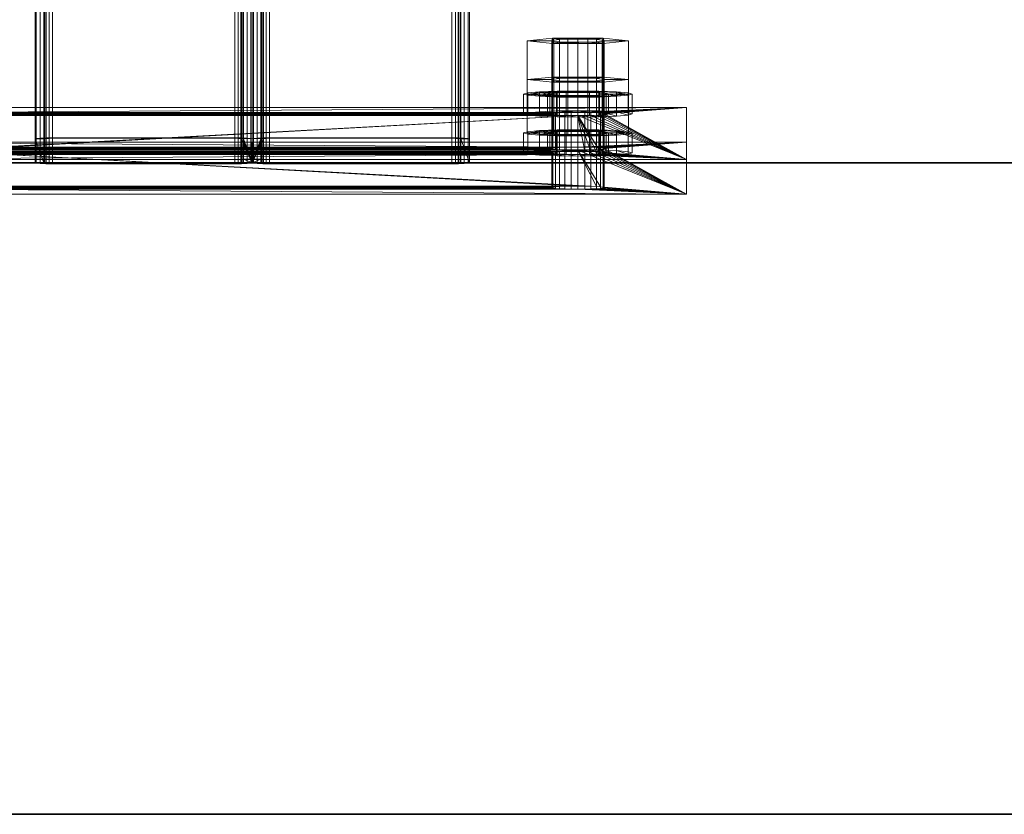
# Model space of a CAD drawing. Extents: x -0.3 to 41.3, y 0 to 17.8.
# Tile 347 of 625: x 29.077 to 29.304, y 0 to 0.183. Entities that reach past the tile are written whole.
import ezdxf

# ---------------------------------------------------------------- set-up
doc = ezdxf.new("R2010")
doc.units = 0
doc.header["$MEASUREMENT"] = 0
for name, color, linetype, lineweight in [('ANILHAS', 135, 'Continuous', 0), ('PLACAS_DE_BASE', 144, 'Continuous', 0), ('PORCAS', 157, 'Continuous', 0), ('VIGA_METALICA', 106, 'Continuous', 0)]:
    doc.layers.add(name, color=color, linetype=linetype, lineweight=lineweight)
doc.layers.add('V220', color=7, linetype='Continuous')

msp = doc.modelspace()

# ---------------------------------------------------------------- linework, layer by layer
at = {"layer": 'V220', "color": 252, "true_color": 0x838383}
for points, invisible_edges in [([(25.28823, 0.15, 199.8), (25.28823, 0, 199.8), (32.985, 0, 199.8)], 12), ([(25.28823, 0.15, 199.1), (25.28823, 0, 199.1), (32.985, 0, 199.1)], 12), ([(25.28823, 0.15, 199.8), (32.985, 0, 199.8), (32.985, 0.15, 199.8)], 9), ([(25.28823, 0.15, 199.1), (32.985, 0, 199.1), (32.985, 0.15, 199.1)], 9)]:
    msp.add_3dface(points, dxfattribs=dict(at, invisible_edges=invisible_edges))
for points in [[(32.985, 0.15, 199.8), (25.28823, 0.15, 199.8), (25.28823, 0.15, 199.1), (32.985, 0.15, 199.1)], [(25.28823, 0, 199.8), (32.985, 0, 199.8), (32.985, 0, 199.1), (25.28823, 0, 199.1)]]:
    msp.add_3dface(points, dxfattribs=at)

# ---------------------------------------------------------------- meshes
at = {"layer": 'ANILHAS'}
mesh = msp.add_polyface(dxfattribs=at)
corners = [(29.19295, 0.16127, 199.32281), (29.19295, 0.16587, 199.32308), (29.1939, 0.16099, 199.32758), (29.1939, 0.16156, 199.31804), (29.1939, 0.16558, 199.32785), (29.1939, 0.16615, 199.31831), (29.19661, 0.16075, 199.33163), (29.19661, 0.1618, 199.31398), (29.19661, 0.16534, 199.33191), (29.19661, 0.16639, 199.31426), (29.19845, 0.16127, 199.32281), (29.19845, 0.16587, 199.32308), (29.19898, 0.16111, 199.32548), (29.19898, 0.16143, 199.32013), (29.19898, 0.16571, 199.32576), (29.19898, 0.16603, 199.32041), (29.2005, 0.16098, 199.32775), (29.2005, 0.16157, 199.31787), (29.2005, 0.16557, 199.32802), (29.2005, 0.16616, 199.31814), (29.20067, 0.16058, 199.33434), (29.20067, 0.16196, 199.31128), (29.20067, 0.16518, 199.33461), (29.20067, 0.16656, 199.31155), (29.20277, 0.16089, 199.32927), (29.20277, 0.16166, 199.31635), (29.20277, 0.16548, 199.32954), (29.20277, 0.16625, 199.31662), (29.20545, 0.16053, 199.33529), (29.20545, 0.16086, 199.3298), (29.20545, 0.16169, 199.31582), (29.20545, 0.16202, 199.31033), (29.20545, 0.16512, 199.33556), (29.20545, 0.16545, 199.33007), (29.20545, 0.16628, 199.3161), (29.20545, 0.16661, 199.3106), (29.20813, 0.16089, 199.32927), (29.20813, 0.16166, 199.31635), (29.20813, 0.16548, 199.32954), (29.20813, 0.16625, 199.31662), (29.21023, 0.16058, 199.33434), (29.21023, 0.16196, 199.31128), (29.21023, 0.16518, 199.33461), (29.21023, 0.16656, 199.31155), (29.2104, 0.16098, 199.32775), (29.2104, 0.16157, 199.31787), (29.2104, 0.16557, 199.32802), (29.2104, 0.16616, 199.31814), (29.21192, 0.16111, 199.32548), (29.21192, 0.16143, 199.32013), (29.21192, 0.16571, 199.32576), (29.21192, 0.16603, 199.32041), (29.21245, 0.16127, 199.32281), (29.21245, 0.16587, 199.32308), (29.21429, 0.16075, 199.33163), (29.21429, 0.1618, 199.31398), (29.21429, 0.16534, 199.33191), (29.21429, 0.16639, 199.31426), (29.217, 0.16099, 199.32758), (29.217, 0.16156, 199.31804), (29.217, 0.16558, 199.32785), (29.217, 0.16615, 199.31831), (29.21795, 0.16127, 199.32281), (29.21795, 0.16587, 199.32308)]
mesh.append_faces([[corners[k] for k in face] for face in [(0, 2, 4, 1), (2, 6, 8, 4), (6, 20, 22, 8), (20, 28, 32, 22), (28, 40, 42, 32), (40, 54, 56, 42), (54, 58, 60, 56), (58, 62, 63, 60), (62, 59, 61, 63), (59, 55, 57, 61), (55, 41, 43, 57), (41, 31, 35, 43), (31, 21, 23, 35), (21, 7, 9, 23), (7, 3, 5, 9), (3, 0, 1, 5), (10, 13, 15, 11), (13, 17, 19, 15), (17, 25, 27, 19), (25, 30, 34, 27), (30, 37, 39, 34), (37, 45, 47, 39), (45, 49, 51, 47), (49, 52, 53, 51), (52, 48, 50, 53), (48, 44, 46, 50), (44, 36, 38, 46), (36, 29, 33, 38), (29, 24, 26, 33), (24, 16, 18, 26), (16, 12, 14, 18), (12, 10, 11, 14)]])
mesh.append_faces([[corners[k] for k in face] for face in [(58, 59, 62), (3, 2, 0), (61, 60, 63), (4, 5, 1)]], dxfattribs={"vtx0": -1})
mesh.append_faces([[corners[k] for k in face] for face in [(40, 52, 54), (52, 40, 48), (48, 40, 44), (44, 40, 36), (36, 28, 29), (29, 28, 24), (24, 20, 16), (16, 6, 12), (12, 6, 10), (59, 58, 55), (55, 54, 41), (41, 37, 31), (31, 30, 21), (21, 17, 7), (7, 2, 3), (60, 57, 56), (53, 43, 51), (51, 43, 47), (47, 43, 39), (39, 35, 34), (34, 23, 27), (27, 23, 19), (19, 9, 15), (15, 9, 11), (8, 9, 4), (42, 38, 32), (32, 26, 22), (22, 18, 8)]], dxfattribs={"vtx0": -1, "vtx1": -1})
mesh.append_faces([[corners[k] for k in face] for face in [(41, 54, 52), (7, 10, 6), (56, 43, 53), (11, 9, 8)]], dxfattribs={"vtx0": -1, "vtx1": -1, "vtx2": -1})
mesh.append_faces([[corners[k] for k in face] for face in [(36, 40, 28), (24, 28, 20), (16, 20, 6), (55, 58, 54), (41, 52, 49), (41, 49, 45), (41, 45, 37), (31, 37, 30), (21, 30, 25), (21, 25, 17), (7, 17, 13), (7, 13, 10), (7, 6, 2), (60, 61, 57), (56, 57, 43), (39, 43, 35), (34, 35, 23), (19, 23, 9), (4, 9, 5), (53, 42, 56), (42, 53, 50), (42, 50, 46), (42, 46, 38), (32, 38, 33), (32, 33, 26), (22, 26, 18), (8, 18, 14), (8, 14, 11)]], dxfattribs={"vtx0": -1, "vtx2": -1})
mesh = msp.add_polyface(dxfattribs=at)
corners = [(29.19295, 0.15231, 199.47254), (29.19295, 0.1569, 199.47281), (29.1939, 0.15202, 199.47731), (29.1939, 0.15259, 199.46777), (29.1939, 0.15661, 199.47759), (29.1939, 0.15719, 199.46804), (29.19661, 0.15178, 199.48136), (29.19661, 0.15284, 199.46372), (29.19661, 0.15637, 199.48164), (29.19661, 0.15743, 199.46399), (29.19845, 0.15231, 199.47254), (29.19845, 0.1569, 199.47281), (29.19898, 0.15215, 199.47521), (29.19898, 0.15247, 199.46986), (29.19898, 0.15674, 199.47549), (29.19898, 0.15706, 199.47014), (29.2005, 0.15201, 199.47748), (29.2005, 0.1526, 199.4676), (29.2005, 0.1566, 199.47776), (29.2005, 0.1572, 199.46787), (29.20067, 0.15162, 199.48407), (29.20067, 0.153, 199.46101), (29.20067, 0.15621, 199.48434), (29.20067, 0.15759, 199.46129), (29.20277, 0.15192, 199.479), (29.20277, 0.15269, 199.46608), (29.20277, 0.15651, 199.47927), (29.20277, 0.15729, 199.46636), (29.20545, 0.15156, 199.48502), (29.20545, 0.15189, 199.47953), (29.20545, 0.15273, 199.46555), (29.20545, 0.15306, 199.46006), (29.20545, 0.15615, 199.48529), (29.20545, 0.15648, 199.4798), (29.20545, 0.15732, 199.46583), (29.20545, 0.15765, 199.46034), (29.20813, 0.15192, 199.479), (29.20813, 0.15269, 199.46608), (29.20813, 0.15651, 199.47927), (29.20813, 0.15729, 199.46636), (29.21023, 0.15162, 199.48407), (29.21023, 0.153, 199.46101), (29.21023, 0.15621, 199.48434), (29.21023, 0.15759, 199.46129), (29.2104, 0.15201, 199.47748), (29.2104, 0.1526, 199.4676), (29.2104, 0.1566, 199.47776), (29.2104, 0.1572, 199.46787), (29.21192, 0.15215, 199.47521), (29.21192, 0.15247, 199.46986), (29.21192, 0.15674, 199.47549), (29.21192, 0.15706, 199.47014), (29.21245, 0.15231, 199.47254), (29.21245, 0.1569, 199.47281), (29.21429, 0.15178, 199.48136), (29.21429, 0.15284, 199.46372), (29.21429, 0.15637, 199.48164), (29.21429, 0.15743, 199.46399), (29.217, 0.15202, 199.47731), (29.217, 0.15259, 199.46777), (29.217, 0.15661, 199.47759), (29.217, 0.15719, 199.46804), (29.21795, 0.15231, 199.47254), (29.21795, 0.1569, 199.47281)]
mesh.append_faces([[corners[k] for k in face] for face in [(0, 2, 4, 1), (2, 6, 8, 4), (6, 20, 22, 8), (20, 28, 32, 22), (28, 40, 42, 32), (40, 54, 56, 42), (54, 58, 60, 56), (58, 62, 63, 60), (62, 59, 61, 63), (59, 55, 57, 61), (55, 41, 43, 57), (41, 31, 35, 43), (31, 21, 23, 35), (21, 7, 9, 23), (7, 3, 5, 9), (3, 0, 1, 5), (10, 13, 15, 11), (13, 17, 19, 15), (17, 25, 27, 19), (25, 30, 34, 27), (30, 37, 39, 34), (37, 45, 47, 39), (45, 49, 51, 47), (49, 52, 53, 51), (52, 48, 50, 53), (48, 44, 46, 50), (44, 36, 38, 46), (36, 29, 33, 38), (29, 24, 26, 33), (24, 16, 18, 26), (16, 12, 14, 18), (12, 10, 11, 14)]])
mesh.append_faces([[corners[k] for k in face] for face in [(58, 59, 62), (3, 2, 0), (61, 60, 63), (4, 5, 1)]], dxfattribs={"vtx0": -1})
mesh.append_faces([[corners[k] for k in face] for face in [(40, 52, 54), (52, 40, 48), (48, 40, 44), (44, 40, 36), (36, 28, 29), (29, 28, 24), (24, 20, 16), (16, 6, 12), (12, 6, 10), (59, 58, 55), (55, 54, 41), (41, 37, 31), (31, 30, 21), (21, 17, 7), (7, 2, 3), (60, 57, 56), (53, 43, 51), (51, 43, 47), (47, 43, 39), (39, 35, 34), (34, 23, 27), (27, 23, 19), (19, 9, 15), (15, 9, 11), (8, 9, 4), (42, 38, 32), (32, 26, 22), (22, 18, 8)]], dxfattribs={"vtx0": -1, "vtx1": -1})
mesh.append_faces([[corners[k] for k in face] for face in [(41, 54, 52), (7, 10, 6), (56, 43, 53), (11, 9, 8)]], dxfattribs={"vtx0": -1, "vtx1": -1, "vtx2": -1})
mesh.append_faces([[corners[k] for k in face] for face in [(36, 40, 28), (24, 28, 20), (16, 20, 6), (55, 58, 54), (41, 52, 49), (41, 49, 45), (41, 45, 37), (31, 37, 30), (21, 30, 25), (21, 25, 17), (7, 17, 13), (7, 13, 10), (7, 6, 2), (60, 61, 57), (56, 57, 43), (39, 43, 35), (34, 35, 23), (19, 23, 9), (4, 9, 5), (53, 42, 56), (42, 53, 50), (42, 50, 46), (42, 46, 38), (32, 38, 33), (32, 33, 26), (22, 26, 18), (8, 18, 14), (8, 14, 11)]], dxfattribs={"vtx0": -1, "vtx2": -1})
at = {"layer": 'PLACAS_DE_BASE'}
mesh = msp.add_polyface(dxfattribs=at)
corners = [(29.05545, 0.15365, 199.31635), (29.03045, 0.15478, 199.29738), (29.20545, 0.15365, 199.31635), (29.05545, 0.14468, 199.46608), (29.05545, 0.15293, 199.32832), (29.20545, 0.14468, 199.46608), (29.03045, 0.14283, 199.49702), (29.05545, 0.14396, 199.47806), (29.23045, 0.14283, 199.49702), (29.2039, 0.14467, 199.46628), (29.057, 0.14467, 199.46628), (29.20245, 0.14463, 199.46688), (29.05845, 0.14463, 199.46688), (29.057, 0.14398, 199.47785), (29.20545, 0.14396, 199.47806), (29.2039, 0.15364, 199.31655), (29.057, 0.15364, 199.31655), (29.20245, 0.1536, 199.31715), (29.05845, 0.1536, 199.31715), (29.057, 0.15294, 199.32812), (29.20545, 0.15293, 199.32832), (29.03045, 0.16277, 199.29786), (29.05545, 0.16163, 199.31682), (29.23045, 0.16277, 199.29786), (29.05545, 0.16092, 199.3288), (29.05121, 0.15256, 199.46831), (29.20545, 0.16092, 199.3288), (29.05245, 0.15262, 199.46736), (29.0539, 0.15265, 199.46676), (29.05545, 0.15267, 199.46656), (29.05545, 0.15195, 199.47853), (29.03045, 0.15081, 199.4975), (29.20545, 0.15195, 199.47853), (29.20245, 0.152, 199.47773), (29.05845, 0.152, 199.47773), (29.057, 0.15196, 199.47833), (29.2039, 0.15196, 199.47833), (29.20245, 0.16096, 199.328), (29.05845, 0.16096, 199.328), (29.057, 0.16093, 199.3286), (29.2039, 0.16093, 199.3286), (29.05845, 0.16159, 199.31763), (29.057, 0.16162, 199.31703), (29.05969, 0.15354, 199.3181), (29.05969, 0.16153, 199.31858), (29.06065, 0.15347, 199.31934), (29.06065, 0.16145, 199.31982), (29.06125, 0.15338, 199.32078), (29.06125, 0.16137, 199.32126), (29.06145, 0.15329, 199.32233), (29.06145, 0.16127, 199.32281), (29.06125, 0.1532, 199.32388), (29.06125, 0.16118, 199.32436), (29.06065, 0.15311, 199.32533), (29.06065, 0.1611, 199.32581), (29.05969, 0.15304, 199.32657), (29.05969, 0.16102, 199.32705), (29.05845, 0.15298, 199.32752), (29.05845, 0.15262, 199.46736), (29.057, 0.15265, 199.46676), (29.05969, 0.14458, 199.46783), (29.05969, 0.15256, 199.46831), (29.06065, 0.1445, 199.46907), (29.06065, 0.15249, 199.46955), (29.06125, 0.14442, 199.47052), (29.06125, 0.1524, 199.47099), (29.06145, 0.14432, 199.47207), (29.06145, 0.15231, 199.47254), (29.06125, 0.14423, 199.47362), (29.06125, 0.15222, 199.47409), (29.06065, 0.14414, 199.47506), (29.06065, 0.15213, 199.47554), (29.05969, 0.14407, 199.4763), (29.05969, 0.15205, 199.47678), (29.05845, 0.14401, 199.47725)]
mesh.append_faces([[corners[k] for k in face] for face in [(16, 18, 41, 42), (18, 43, 44, 41), (43, 45, 46, 44), (45, 47, 48, 46), (47, 49, 50, 48), (49, 51, 52, 50), (51, 53, 54, 52), (53, 55, 56, 54), (55, 57, 38, 56), (57, 19, 39, 38), (10, 12, 58, 59), (12, 60, 61, 58), (60, 62, 63, 61), (62, 64, 65, 63), (64, 66, 67, 65), (66, 68, 69, 67), (68, 70, 71, 69), (70, 72, 73, 71), (72, 74, 34, 73), (74, 13, 35, 34)]])
mesh.append_faces([[corners[k] for k in face] for face in [(6, 7, 8), (3, 9, 10), (10, 11, 12), (13, 14, 7), (0, 15, 16), (16, 17, 18), (19, 20, 4), (21, 22, 23)]], dxfattribs={"vtx0": -1, "vtx1": -1})
mesh.append_faces([[corners[k] for k in face] for face in [(0, 1, 2), (3, 4, 5), (24, 25, 26), (30, 31, 32)]], dxfattribs={"vtx0": -1, "vtx1": -1, "vtx2": -1})
mesh.append_faces([[corners[k] for k in face] for face in [(26, 25, 27), (26, 27, 28), (26, 28, 29), (33, 34, 35), (36, 35, 30), (37, 38, 39), (40, 39, 24)]], dxfattribs={"vtx0": -1, "vtx2": -1})
mesh = msp.add_polyface(dxfattribs=at)
corners = [(29.05845, 0.14463, 199.46688), (29.20121, 0.14458, 199.46783), (29.05969, 0.14458, 199.46783), (29.20025, 0.1445, 199.46907), (29.06065, 0.1445, 199.46907), (29.19965, 0.14442, 199.47052), (29.06125, 0.14442, 199.47052), (29.19945, 0.14432, 199.47207), (29.06145, 0.14432, 199.47207), (29.19965, 0.14423, 199.47362), (29.06125, 0.14423, 199.47362), (29.20025, 0.14414, 199.47506), (29.06065, 0.14414, 199.47506), (29.20121, 0.14407, 199.4763), (29.05969, 0.14407, 199.4763), (29.20245, 0.14401, 199.47725), (29.05845, 0.14401, 199.47725), (29.2039, 0.14398, 199.47785), (29.057, 0.14398, 199.47785), (29.05845, 0.1536, 199.31715), (29.20121, 0.15354, 199.3181), (29.05969, 0.15354, 199.3181), (29.20025, 0.15347, 199.31934), (29.06065, 0.15347, 199.31934), (29.19965, 0.15338, 199.32078), (29.06125, 0.15338, 199.32078), (29.19945, 0.15329, 199.32233), (29.06145, 0.15329, 199.32233), (29.19965, 0.1532, 199.32388), (29.06125, 0.1532, 199.32388), (29.20025, 0.15311, 199.32533), (29.06065, 0.15311, 199.32533), (29.20121, 0.15304, 199.32657), (29.05969, 0.15304, 199.32657), (29.20245, 0.15298, 199.32752), (29.05845, 0.15298, 199.32752), (29.2039, 0.15294, 199.32812), (29.057, 0.15294, 199.32812), (29.057, 0.15265, 199.46676), (29.20545, 0.15267, 199.46656), (29.05545, 0.15267, 199.46656), (29.2039, 0.15265, 199.46676), (29.05845, 0.15262, 199.46736), (29.20245, 0.15262, 199.46736), (29.05969, 0.15256, 199.46831), (29.20121, 0.15256, 199.46831), (29.06065, 0.15249, 199.46955), (29.20025, 0.15249, 199.46955), (29.06125, 0.1524, 199.47099), (29.19965, 0.1524, 199.47099), (29.06145, 0.15231, 199.47254), (29.19945, 0.15231, 199.47254), (29.06125, 0.15222, 199.47409), (29.19965, 0.15222, 199.47409), (29.06065, 0.15213, 199.47554), (29.20025, 0.15213, 199.47554), (29.05969, 0.15205, 199.47678), (29.20121, 0.15205, 199.47678), (29.05845, 0.152, 199.47773), (29.057, 0.16162, 199.31703), (29.20545, 0.16163, 199.31682), (29.05545, 0.16163, 199.31682), (29.2039, 0.16162, 199.31703), (29.05845, 0.16159, 199.31763), (29.20245, 0.16159, 199.31763), (29.05969, 0.16153, 199.31858), (29.20121, 0.16153, 199.31858), (29.06065, 0.16145, 199.31982), (29.20025, 0.16145, 199.31982), (29.06125, 0.16137, 199.32126), (29.19965, 0.16137, 199.32126), (29.06145, 0.16127, 199.32281), (29.19945, 0.16127, 199.32281), (29.06125, 0.16118, 199.32436), (29.19965, 0.16118, 199.32436), (29.06065, 0.1611, 199.32581), (29.20025, 0.1611, 199.32581), (29.05969, 0.16102, 199.32705), (29.20121, 0.16102, 199.32705), (29.05845, 0.16096, 199.328), (29.23045, 0.15478, 199.29738), (29.03045, 0.15478, 199.29738), (29.03045, 0.16277, 199.29786), (29.23045, 0.16277, 199.29786)]
mesh.append_faces([[corners[k] for k in face] for face in [(80, 81, 82, 83)]])
mesh.append_faces([[corners[k] for k in face] for face in [(0, 1, 2), (2, 3, 4), (4, 5, 6), (6, 7, 8), (8, 9, 10), (10, 11, 12), (12, 13, 14), (14, 15, 16), (16, 17, 18), (19, 20, 21), (21, 22, 23), (23, 24, 25), (25, 26, 27), (27, 28, 29), (29, 30, 31), (31, 32, 33), (33, 34, 35), (35, 36, 37), (38, 39, 40), (59, 60, 61)]], dxfattribs={"vtx0": -1, "vtx1": -1})
mesh.append_faces([[corners[k] for k in face] for face in [(41, 38, 42), (43, 42, 44), (45, 44, 46), (47, 46, 48), (49, 48, 50), (51, 50, 52), (53, 52, 54), (55, 54, 56), (57, 56, 58), (62, 59, 63), (64, 63, 65), (66, 65, 67), (68, 67, 69), (70, 69, 71), (72, 71, 73), (74, 73, 75), (76, 75, 77), (78, 77, 79)]], dxfattribs={"vtx0": -1, "vtx2": -1})
mesh = msp.add_polyface(dxfattribs=at)
corners = [(29.23045, 0.15478, 199.29738), (29.20545, 0.15365, 199.31635), (29.03045, 0.15478, 199.29738), (29.20545, 0.15293, 199.32832), (29.20969, 0.14458, 199.46783), (29.05545, 0.15293, 199.32832), (29.20845, 0.14463, 199.46688), (29.207, 0.14467, 199.46628), (29.20545, 0.14468, 199.46608), (29.20545, 0.14396, 199.47806), (29.23045, 0.14283, 199.49702), (29.05545, 0.14396, 199.47806), (29.2039, 0.14467, 199.46628), (29.05545, 0.14468, 199.46608), (29.057, 0.14398, 199.47785), (29.2039, 0.14398, 199.47785), (29.2039, 0.15364, 199.31655), (29.05545, 0.15365, 199.31635), (29.057, 0.15294, 199.32812), (29.2039, 0.15294, 199.32812), (29.20545, 0.16163, 199.31682), (29.23045, 0.16277, 199.29786), (29.05545, 0.16163, 199.31682), (29.20545, 0.15267, 199.46656), (29.20545, 0.16092, 199.3288), (29.05545, 0.15267, 199.46656), (29.23045, 0.15081, 199.4975), (29.20545, 0.15195, 199.47853), (29.03045, 0.15081, 199.4975), (29.057, 0.15265, 199.46676), (29.2039, 0.15265, 199.46676), (29.05845, 0.15262, 199.46736), (29.20245, 0.15262, 199.46736), (29.2039, 0.15196, 199.47833), (29.05545, 0.15195, 199.47853), (29.057, 0.16162, 199.31703), (29.2039, 0.16162, 199.31703), (29.05845, 0.16159, 199.31763), (29.20245, 0.16159, 199.31763), (29.2039, 0.16093, 199.3286), (29.05545, 0.16092, 199.3288), (29.19945, 0.15329, 199.32233), (29.19965, 0.15338, 199.32078), (29.19965, 0.16137, 199.32126), (29.19945, 0.16127, 199.32281), (29.20025, 0.15347, 199.31934), (29.20025, 0.16145, 199.31982), (29.20121, 0.15354, 199.3181), (29.20121, 0.16153, 199.31858), (29.20245, 0.1536, 199.31715), (29.20245, 0.15298, 199.32752), (29.20245, 0.16096, 199.328), (29.20121, 0.15304, 199.32657), (29.20121, 0.16102, 199.32705), (29.20025, 0.15311, 199.32533), (29.20025, 0.1611, 199.32581), (29.19965, 0.1532, 199.32388), (29.19965, 0.16118, 199.32436), (29.19945, 0.14432, 199.47207), (29.19965, 0.14442, 199.47052), (29.19965, 0.1524, 199.47099), (29.19945, 0.15231, 199.47254), (29.20025, 0.1445, 199.46907), (29.20025, 0.15249, 199.46955), (29.20121, 0.14458, 199.46783), (29.20121, 0.15256, 199.46831), (29.20245, 0.14463, 199.46688), (29.20245, 0.14401, 199.47725), (29.20245, 0.152, 199.47773), (29.20121, 0.14407, 199.4763), (29.20121, 0.15205, 199.47678), (29.20025, 0.14414, 199.47506), (29.20025, 0.15213, 199.47554), (29.19965, 0.14423, 199.47362), (29.19965, 0.15222, 199.47409)]
mesh.append_faces([[corners[k] for k in face] for face in [(41, 42, 43, 44), (42, 45, 46, 43), (45, 47, 48, 46), (47, 49, 38, 48), (49, 16, 36, 38), (19, 50, 51, 39), (50, 52, 53, 51), (52, 54, 55, 53), (54, 56, 57, 55), (56, 41, 44, 57), (58, 59, 60, 61), (59, 62, 63, 60), (62, 64, 65, 63), (64, 66, 32, 65), (66, 12, 30, 32), (15, 67, 68, 33), (67, 69, 70, 68), (69, 71, 72, 70), (71, 73, 74, 72), (73, 58, 61, 74)]])
mesh.append_faces([[corners[k] for k in face] for face in [(0, 1, 2), (12, 13, 8), (16, 17, 1), (26, 27, 28), (23, 29, 30), (30, 31, 32), (33, 34, 27), (20, 35, 36), (36, 37, 38), (39, 40, 24)]], dxfattribs={"vtx0": -1, "vtx1": -1})
mesh.append_faces([[corners[k] for k in face] for face in [(3, 4, 5), (9, 10, 11), (20, 21, 22), (23, 24, 25)]], dxfattribs={"vtx0": -1, "vtx1": -1, "vtx2": -1})
mesh.append_faces([[corners[k] for k in face] for face in [(5, 4, 6), (5, 6, 7), (5, 7, 8), (14, 15, 9), (18, 19, 3)]], dxfattribs={"vtx0": -1, "vtx2": -1})
mesh = msp.add_polyface(dxfattribs=at)
corners = [(29.057, 0.14467, 199.46628), (29.2039, 0.14467, 199.46628), (29.20245, 0.14463, 199.46688), (29.05845, 0.14463, 199.46688), (29.20121, 0.14458, 199.46783), (29.05969, 0.14458, 199.46783), (29.20025, 0.1445, 199.46907), (29.06065, 0.1445, 199.46907), (29.19965, 0.14442, 199.47052), (29.06125, 0.14442, 199.47052), (29.19945, 0.14432, 199.47207), (29.06145, 0.14432, 199.47207), (29.19965, 0.14423, 199.47362), (29.06125, 0.14423, 199.47362), (29.20025, 0.14414, 199.47506), (29.06065, 0.14414, 199.47506), (29.20121, 0.14407, 199.4763), (29.05969, 0.14407, 199.4763), (29.20245, 0.14401, 199.47725), (29.05845, 0.14401, 199.47725), (29.2039, 0.14398, 199.47785), (29.057, 0.15364, 199.31655), (29.2039, 0.15364, 199.31655), (29.20245, 0.1536, 199.31715), (29.05845, 0.1536, 199.31715), (29.20121, 0.15354, 199.3181), (29.05969, 0.15354, 199.3181), (29.20025, 0.15347, 199.31934), (29.06065, 0.15347, 199.31934), (29.19965, 0.15338, 199.32078), (29.06125, 0.15338, 199.32078), (29.19945, 0.15329, 199.32233), (29.06145, 0.15329, 199.32233), (29.19965, 0.1532, 199.32388), (29.06125, 0.1532, 199.32388), (29.20025, 0.15311, 199.32533), (29.06065, 0.15311, 199.32533), (29.20121, 0.15304, 199.32657), (29.05969, 0.15304, 199.32657), (29.20245, 0.15298, 199.32752), (29.05845, 0.15298, 199.32752), (29.2039, 0.15294, 199.32812), (29.20245, 0.15262, 199.46736), (29.05969, 0.15256, 199.46831), (29.20121, 0.15256, 199.46831), (29.06065, 0.15249, 199.46955), (29.20025, 0.15249, 199.46955), (29.06125, 0.1524, 199.47099), (29.19965, 0.1524, 199.47099), (29.06145, 0.15231, 199.47254), (29.19945, 0.15231, 199.47254), (29.06125, 0.15222, 199.47409), (29.19965, 0.15222, 199.47409), (29.06065, 0.15213, 199.47554), (29.20025, 0.15213, 199.47554), (29.05969, 0.15205, 199.47678), (29.20121, 0.15205, 199.47678), (29.05845, 0.152, 199.47773), (29.20245, 0.152, 199.47773), (29.057, 0.15196, 199.47833), (29.2039, 0.15196, 199.47833), (29.20245, 0.16159, 199.31763), (29.05969, 0.16153, 199.31858), (29.20121, 0.16153, 199.31858), (29.06065, 0.16145, 199.31982), (29.20025, 0.16145, 199.31982), (29.06125, 0.16137, 199.32126), (29.19965, 0.16137, 199.32126), (29.06145, 0.16127, 199.32281), (29.19945, 0.16127, 199.32281), (29.06125, 0.16118, 199.32436), (29.19965, 0.16118, 199.32436), (29.06065, 0.1611, 199.32581), (29.20025, 0.1611, 199.32581), (29.05969, 0.16102, 199.32705), (29.20121, 0.16102, 199.32705), (29.05845, 0.16096, 199.328), (29.20245, 0.16096, 199.328), (29.057, 0.16093, 199.3286), (29.2039, 0.16093, 199.3286), (29.03045, 0.14283, 199.49702), (29.23045, 0.14283, 199.49702), (29.23045, 0.15081, 199.4975), (29.03045, 0.15081, 199.4975)]
mesh.append_faces([[corners[k] for k in face] for face in [(80, 81, 82, 83)]])
mesh.append_faces([[corners[k] for k in face] for face in [(42, 43, 44), (44, 45, 46), (46, 47, 48), (48, 49, 50), (50, 51, 52), (52, 53, 54), (54, 55, 56), (56, 57, 58), (58, 59, 60), (61, 62, 63), (63, 64, 65), (65, 66, 67), (67, 68, 69), (69, 70, 71), (71, 72, 73), (73, 74, 75), (75, 76, 77), (77, 78, 79)]], dxfattribs={"vtx0": -1, "vtx1": -1})
mesh.append_faces([[corners[k] for k in face] for face in [(0, 1, 2), (3, 2, 4), (5, 4, 6), (7, 6, 8), (9, 8, 10), (11, 10, 12), (13, 12, 14), (15, 14, 16), (17, 16, 18), (19, 18, 20), (21, 22, 23), (24, 23, 25), (26, 25, 27), (28, 27, 29), (30, 29, 31), (32, 31, 33), (34, 33, 35), (36, 35, 37), (38, 37, 39), (40, 39, 41)]], dxfattribs={"vtx0": -1, "vtx2": -1})
mesh = msp.add_polyface(dxfattribs=at)
corners = [(29.20545, 0.15365, 199.31635), (29.23045, 0.15478, 199.29738), (29.207, 0.15364, 199.31655), (29.207, 0.15294, 199.32812), (29.23045, 0.14283, 199.49702), (29.20545, 0.15293, 199.32832), (29.21065, 0.1445, 199.46907), (29.20969, 0.14458, 199.46783), (29.207, 0.14398, 199.47785), (29.20545, 0.14396, 199.47806), (29.207, 0.16162, 199.31703), (29.23045, 0.16277, 199.29786), (29.20545, 0.16163, 199.31682), (29.23045, 0.15081, 199.4975), (29.207, 0.16093, 199.3286), (29.20545, 0.16092, 199.3288), (29.21065, 0.15249, 199.46955), (29.20969, 0.15256, 199.46831), (29.20845, 0.15262, 199.46736), (29.207, 0.15265, 199.46676), (29.20545, 0.15267, 199.46656), (29.207, 0.15196, 199.47833), (29.20545, 0.15195, 199.47853), (29.2039, 0.15364, 199.31655), (29.2039, 0.16162, 199.31703), (29.20845, 0.1536, 199.31715), (29.20845, 0.16159, 199.31763), (29.20969, 0.15354, 199.3181), (29.20969, 0.16153, 199.31858), (29.21065, 0.15347, 199.31934), (29.21065, 0.16145, 199.31982), (29.21125, 0.15338, 199.32078), (29.21125, 0.16137, 199.32126), (29.21145, 0.15329, 199.32233), (29.21145, 0.16127, 199.32281), (29.21125, 0.1532, 199.32388), (29.21125, 0.16118, 199.32436), (29.21065, 0.15311, 199.32533), (29.21065, 0.1611, 199.32581), (29.20969, 0.15304, 199.32657), (29.20969, 0.16102, 199.32705), (29.20845, 0.15298, 199.32752), (29.20845, 0.16096, 199.328), (29.2039, 0.15294, 199.32812), (29.2039, 0.16093, 199.3286), (29.2039, 0.14467, 199.46628), (29.20545, 0.14468, 199.46608), (29.2039, 0.15265, 199.46676), (29.207, 0.14467, 199.46628), (29.20845, 0.14463, 199.46688), (29.21125, 0.14442, 199.47052), (29.21125, 0.1524, 199.47099), (29.21145, 0.14432, 199.47207), (29.21145, 0.15231, 199.47254), (29.21125, 0.14423, 199.47362), (29.21125, 0.15222, 199.47409), (29.21065, 0.14414, 199.47506), (29.21065, 0.15213, 199.47554), (29.20969, 0.14407, 199.4763), (29.20969, 0.15205, 199.47678), (29.20845, 0.14401, 199.47725), (29.20845, 0.152, 199.47773), (29.2039, 0.14398, 199.47785), (29.2039, 0.15196, 199.47833)]
mesh.append_faces([[corners[k] for k in face] for face in [(23, 0, 12, 24), (0, 2, 10, 12), (2, 25, 26, 10), (25, 27, 28, 26), (27, 29, 30, 28), (29, 31, 32, 30), (31, 33, 34, 32), (33, 35, 36, 34), (35, 37, 38, 36), (37, 39, 40, 38), (39, 41, 42, 40), (41, 3, 14, 42), (3, 5, 15, 14), (5, 43, 44, 15), (45, 46, 20, 47), (46, 48, 19, 20), (48, 49, 18, 19), (49, 7, 17, 18), (7, 6, 16, 17), (6, 50, 51, 16), (50, 52, 53, 51), (52, 54, 55, 53), (54, 56, 57, 55), (56, 58, 59, 57), (58, 60, 61, 59), (60, 8, 21, 61), (8, 9, 22, 21), (9, 62, 63, 22)]])
mesh.append_faces([[corners[k] for k in face] for face in [(0, 1, 2), (3, 4, 5), (8, 4, 9), (10, 11, 12), (16, 15, 17), (17, 15, 18), (18, 15, 19), (19, 15, 20)]], dxfattribs={"vtx0": -1, "vtx1": -1})
mesh.append_faces([[corners[k] for k in face] for face in [(5, 6, 7), (13, 14, 15), (13, 21, 22)]], dxfattribs={"vtx0": -1, "vtx2": -1})
mesh = msp.add_polyface(dxfattribs=at)
corners = [(29.207, 0.15364, 199.31655), (29.23045, 0.15478, 199.29738), (29.20845, 0.1536, 199.31715), (29.20969, 0.15354, 199.3181), (29.21065, 0.15347, 199.31934), (29.21125, 0.15338, 199.32078), (29.21145, 0.15329, 199.32233), (29.23045, 0.14283, 199.49702), (29.21125, 0.1532, 199.32388), (29.21065, 0.15311, 199.32533), (29.20969, 0.15304, 199.32657), (29.20845, 0.15298, 199.32752), (29.207, 0.15294, 199.32812), (29.20545, 0.15293, 199.32832), (29.21065, 0.1445, 199.46907), (29.21125, 0.14442, 199.47052), (29.21145, 0.14432, 199.47207), (29.21125, 0.14423, 199.47362), (29.21065, 0.14414, 199.47506), (29.20969, 0.14407, 199.4763), (29.20845, 0.14401, 199.47725), (29.207, 0.14398, 199.47785), (29.23045, 0.16277, 199.29786), (29.21145, 0.16127, 199.32281), (29.23045, 0.15081, 199.4975), (29.21125, 0.16137, 199.32126), (29.21065, 0.16145, 199.31982), (29.20969, 0.16153, 199.31858), (29.20845, 0.16159, 199.31763), (29.207, 0.16162, 199.31703), (29.21125, 0.16118, 199.32436), (29.21065, 0.1611, 199.32581), (29.20969, 0.16102, 199.32705), (29.20845, 0.16096, 199.328), (29.207, 0.16093, 199.3286), (29.20545, 0.16092, 199.3288), (29.21065, 0.15249, 199.46955), (29.21125, 0.1524, 199.47099), (29.21145, 0.15231, 199.47254), (29.21125, 0.15222, 199.47409), (29.21065, 0.15213, 199.47554), (29.20969, 0.15205, 199.47678), (29.20845, 0.152, 199.47773), (29.207, 0.15196, 199.47833)]
mesh.append_faces([[corners[k] for k in face] for face in [(7, 1, 22, 24)]])
mesh.append_faces([[corners[k] for k in face] for face in [(0, 1, 2), (2, 1, 3), (3, 1, 4), (4, 1, 5), (5, 1, 6), (6, 7, 8), (8, 7, 9), (9, 7, 10), (10, 7, 11), (11, 7, 12), (14, 7, 15), (15, 7, 16), (16, 7, 17), (17, 7, 18), (18, 7, 19), (19, 7, 20), (20, 7, 21), (22, 23, 24), (23, 22, 25), (25, 22, 26), (26, 22, 27), (27, 22, 28), (28, 22, 29)]], dxfattribs={"vtx0": -1, "vtx1": -1})
mesh.append_faces([[corners[k] for k in face] for face in [(13, 7, 14), (24, 35, 36)]], dxfattribs={"vtx0": -1, "vtx1": -1, "vtx2": -1})
mesh.append_faces([[corners[k] for k in face] for face in [(6, 1, 7), (24, 23, 30), (24, 30, 31), (24, 31, 32), (24, 32, 33), (24, 33, 34), (24, 36, 37), (24, 37, 38), (24, 38, 39), (24, 39, 40), (24, 40, 41), (24, 41, 42), (24, 42, 43)]], dxfattribs={"vtx0": -1, "vtx2": -1})
at = {"layer": 'PORCAS'}
mesh = msp.add_polyface(dxfattribs=at)
corners = [(29.19377, 0.16587, 199.32308), (29.19377, 0.17814, 199.32382), (29.19945, 0.16587, 199.32308), (29.19945, 0.17814, 199.32382), (29.19961, 0.16526, 199.33317), (29.19961, 0.16647, 199.31299), (29.19961, 0.17754, 199.33391), (29.19961, 0.17875, 199.31373), (29.19991, 0.16573, 199.32538), (29.19991, 0.166, 199.32079), (29.19991, 0.17801, 199.32611), (29.19991, 0.17828, 199.32152), (29.20121, 0.16561, 199.32731), (29.20121, 0.16612, 199.31885), (29.20121, 0.17789, 199.32805), (29.20121, 0.1784, 199.31959), (29.20315, 0.16553, 199.32861), (29.20315, 0.1662, 199.31755), (29.20315, 0.17781, 199.32935), (29.20315, 0.17847, 199.31829), (29.20545, 0.16551, 199.32907), (29.20545, 0.16622, 199.31709), (29.20545, 0.17779, 199.32981), (29.20545, 0.1785, 199.31783), (29.20775, 0.16553, 199.32861), (29.20775, 0.1662, 199.31755), (29.20775, 0.17781, 199.32935), (29.20775, 0.17847, 199.31829), (29.20969, 0.16561, 199.32731), (29.20969, 0.16612, 199.31885), (29.20969, 0.17789, 199.32805), (29.20969, 0.1784, 199.31959), (29.21099, 0.16573, 199.32538), (29.21099, 0.166, 199.32079), (29.21099, 0.17801, 199.32611), (29.21099, 0.17828, 199.32152), (29.21129, 0.16526, 199.33317), (29.21129, 0.16647, 199.31299), (29.21129, 0.17754, 199.33391), (29.21129, 0.17875, 199.31373), (29.21145, 0.16587, 199.32308), (29.21145, 0.17814, 199.32382), (29.21712, 0.16587, 199.32308), (29.21712, 0.17814, 199.32382)]
mesh.append_faces([[corners[k] for k in face] for face in [(0, 4, 6, 1), (4, 36, 38, 6), (36, 42, 43, 38), (42, 37, 39, 43), (37, 5, 7, 39), (5, 0, 1, 7), (2, 9, 11, 3), (9, 13, 15, 11), (13, 17, 19, 15), (17, 21, 23, 19), (21, 25, 27, 23), (25, 29, 31, 27), (29, 33, 35, 31), (33, 40, 41, 35), (40, 32, 34, 41), (32, 28, 30, 34), (28, 24, 26, 30), (24, 20, 22, 26), (20, 16, 18, 22), (16, 12, 14, 18), (12, 8, 10, 14), (8, 2, 3, 10)]])
mesh.append_faces([[corners[k] for k in face] for face in [(36, 40, 42), (40, 36, 32), (32, 36, 28), (28, 36, 24), (24, 4, 20), (20, 4, 16), (16, 4, 12), (12, 4, 8), (8, 4, 2), (37, 25, 5), (5, 2, 0), (39, 41, 43), (41, 39, 35), (35, 39, 31), (31, 39, 27), (27, 7, 23), (23, 7, 19), (19, 7, 15), (15, 7, 11), (11, 7, 3), (38, 26, 6), (6, 3, 1)]], dxfattribs={"vtx0": -1, "vtx1": -1})
mesh.append_faces([[corners[k] for k in face] for face in [(24, 36, 4), (2, 4, 0), (40, 37, 42), (37, 40, 33), (37, 33, 29), (37, 29, 25), (5, 25, 21), (5, 21, 17), (5, 17, 13), (5, 13, 9), (5, 9, 2), (27, 39, 7), (3, 7, 1), (41, 38, 43), (38, 41, 34), (38, 34, 30), (38, 30, 26), (6, 26, 22), (6, 22, 18), (6, 18, 14), (6, 14, 10), (6, 10, 3)]], dxfattribs={"vtx0": -1, "vtx2": -1})
mesh = msp.add_polyface(dxfattribs=at)
corners = [(29.19377, 0.1569, 199.47281), (29.19377, 0.16918, 199.47355), (29.19945, 0.1569, 199.47281), (29.19945, 0.16918, 199.47355), (29.19961, 0.1563, 199.48291), (29.19961, 0.1575, 199.46272), (29.19961, 0.16857, 199.48364), (29.19961, 0.16978, 199.46346), (29.19991, 0.15676, 199.47511), (29.19991, 0.15704, 199.47052), (29.19991, 0.16904, 199.47585), (29.19991, 0.16932, 199.47125), (29.20121, 0.15665, 199.47705), (29.20121, 0.15715, 199.46858), (29.20121, 0.16892, 199.47778), (29.20121, 0.16943, 199.46932), (29.20315, 0.15657, 199.47834), (29.20315, 0.15723, 199.46728), (29.20315, 0.16885, 199.47908), (29.20315, 0.16951, 199.46802), (29.20545, 0.15654, 199.4788), (29.20545, 0.15726, 199.46683), (29.20545, 0.16882, 199.47954), (29.20545, 0.16954, 199.46756), (29.20775, 0.15657, 199.47834), (29.20775, 0.15723, 199.46728), (29.20775, 0.16885, 199.47908), (29.20775, 0.16951, 199.46802), (29.20969, 0.15665, 199.47705), (29.20969, 0.15715, 199.46858), (29.20969, 0.16892, 199.47778), (29.20969, 0.16943, 199.46932), (29.21099, 0.15676, 199.47511), (29.21099, 0.15704, 199.47052), (29.21099, 0.16904, 199.47585), (29.21099, 0.16932, 199.47125), (29.21129, 0.1563, 199.48291), (29.21129, 0.1575, 199.46272), (29.21129, 0.16857, 199.48364), (29.21129, 0.16978, 199.46346), (29.21145, 0.1569, 199.47281), (29.21145, 0.16918, 199.47355), (29.21712, 0.1569, 199.47281), (29.21712, 0.16918, 199.47355)]
mesh.append_faces([[corners[k] for k in face] for face in [(0, 4, 6, 1), (4, 36, 38, 6), (36, 42, 43, 38), (42, 37, 39, 43), (37, 5, 7, 39), (5, 0, 1, 7), (2, 9, 11, 3), (9, 13, 15, 11), (13, 17, 19, 15), (17, 21, 23, 19), (21, 25, 27, 23), (25, 29, 31, 27), (29, 33, 35, 31), (33, 40, 41, 35), (40, 32, 34, 41), (32, 28, 30, 34), (28, 24, 26, 30), (24, 20, 22, 26), (20, 16, 18, 22), (16, 12, 14, 18), (12, 8, 10, 14), (8, 2, 3, 10)]])
mesh.append_faces([[corners[k] for k in face] for face in [(36, 40, 42), (40, 36, 32), (32, 36, 28), (28, 36, 24), (24, 4, 20), (20, 4, 16), (16, 4, 12), (12, 4, 8), (8, 4, 2), (37, 25, 5), (5, 2, 0), (39, 41, 43), (41, 39, 35), (35, 39, 31), (31, 39, 27), (27, 7, 23), (23, 7, 19), (19, 7, 15), (15, 7, 11), (11, 7, 3), (38, 26, 6), (6, 3, 1)]], dxfattribs={"vtx0": -1, "vtx1": -1})
mesh.append_faces([[corners[k] for k in face] for face in [(24, 36, 4), (2, 4, 0), (40, 37, 42), (37, 40, 33), (37, 33, 29), (37, 29, 25), (5, 25, 21), (5, 21, 17), (5, 17, 13), (5, 13, 9), (5, 9, 2), (27, 39, 7), (3, 7, 1), (41, 38, 43), (38, 41, 34), (38, 34, 30), (38, 30, 26), (6, 26, 22), (6, 22, 18), (6, 18, 14), (6, 14, 10), (6, 10, 3)]], dxfattribs={"vtx0": -1, "vtx2": -1})
at = {"layer": 'VIGA_METALICA'}
mesh = msp.add_polyface(dxfattribs=at)
corners = [(29.08045, 0.15005, 199.44336), (29.08045, 0.15555, 199.35152), (29.08045, 1.82005, 199.54336), (29.08045, 1.82555, 199.45152), (29.08075, 0.14996, 199.44489), (29.08075, 0.15564, 199.34999), (29.08075, 1.81996, 199.54489), (29.08075, 1.82564, 199.44999), (29.08162, 0.14988, 199.44618), (29.08162, 0.15572, 199.3487), (29.08162, 1.81988, 199.54618), (29.08162, 1.82572, 199.4487), (29.08245, 0.15005, 199.44336), (29.08245, 0.15555, 199.35152), (29.08245, 1.82005, 199.54336), (29.08245, 1.82555, 199.45152), (29.0826, 0.15, 199.44412), (29.0826, 0.15559, 199.35076), (29.0826, 1.82, 199.54412), (29.0826, 1.82559, 199.45076), (29.08292, 0.14983, 199.44705), (29.08292, 0.15577, 199.34783), (29.08292, 1.81983, 199.54705), (29.08292, 1.82577, 199.44783), (29.08304, 0.14996, 199.44477), (29.08304, 0.15563, 199.35011), (29.08304, 1.81996, 199.54477), (29.08304, 1.82563, 199.45011), (29.08368, 0.14994, 199.4452), (29.08368, 0.15566, 199.34968), (29.08368, 1.81994, 199.5452), (29.08368, 1.82566, 199.44968), (29.08445, 0.14981, 199.44735), (29.08445, 0.14993, 199.44535), (29.08445, 0.15567, 199.34953), (29.08445, 0.15579, 199.34753), (29.08445, 1.81981, 199.54735), (29.08445, 1.81993, 199.54535), (29.08445, 1.82567, 199.44953), (29.08445, 1.82579, 199.44753), (29.12645, 0.14981, 199.44735), (29.12645, 0.14993, 199.44535), (29.12645, 0.15567, 199.34953), (29.12645, 0.15579, 199.34753), (29.12645, 1.81981, 199.54735), (29.12645, 1.81993, 199.54535), (29.12645, 1.82567, 199.44953), (29.12645, 1.82579, 199.44753), (29.12722, 0.14994, 199.4452), (29.12722, 0.15566, 199.34968), (29.12722, 1.81994, 199.5452), (29.12722, 1.82566, 199.44968), (29.12786, 0.14996, 199.44477), (29.12786, 0.15563, 199.35011), (29.12786, 1.81996, 199.54477), (29.12786, 1.82563, 199.45011), (29.12798, 0.14983, 199.44705), (29.12798, 0.15577, 199.34783), (29.12798, 1.81983, 199.54705), (29.12798, 1.82577, 199.44783), (29.1283, 0.15, 199.44412), (29.1283, 0.15559, 199.35076), (29.1283, 1.82, 199.54412), (29.1283, 1.82559, 199.45076), (29.12845, 0.15005, 199.44336), (29.12845, 0.15083, 199.43038), (29.12845, 0.15477, 199.3645), (29.12845, 0.15555, 199.35152), (29.12845, 1.82005, 199.54336), (29.12845, 1.82083, 199.53038), (29.12845, 1.82477, 199.4645), (29.12845, 1.82555, 199.45152), (29.12928, 0.14988, 199.44618), (29.12928, 0.15572, 199.3487), (29.12928, 1.81988, 199.54618), (29.12928, 1.82572, 199.4487), (29.13015, 0.14996, 199.44489), (29.13015, 0.15564, 199.34999), (29.13015, 1.81996, 199.54489), (29.13015, 1.82564, 199.44999), (29.13045, 0.15005, 199.44336), (29.13045, 0.15083, 199.43038), (29.13045, 0.15477, 199.3645), (29.13045, 0.15555, 199.35152), (29.13045, 1.82005, 199.54336), (29.13045, 1.82083, 199.53038), (29.13045, 1.82477, 199.4645), (29.13045, 1.82555, 199.45152), (29.13075, 0.14996, 199.44489), (29.13075, 0.15564, 199.34999), (29.13075, 1.81996, 199.54489), (29.13075, 1.82564, 199.44999), (29.13162, 0.14988, 199.44618), (29.13162, 0.15572, 199.3487), (29.13162, 1.81988, 199.54618), (29.13162, 1.82572, 199.4487), (29.13245, 0.15005, 199.44336), (29.13245, 0.15083, 199.43038), (29.13245, 0.15477, 199.3645), (29.13245, 0.15555, 199.35152), (29.13245, 1.82005, 199.54336), (29.13245, 1.82083, 199.53038), (29.13245, 1.82477, 199.4645), (29.13245, 1.82555, 199.45152), (29.1326, 0.15, 199.44412), (29.1326, 0.15559, 199.35076), (29.1326, 1.82, 199.54412), (29.1326, 1.82559, 199.45076), (29.13292, 0.14983, 199.44705), (29.13292, 0.15577, 199.34783), (29.13292, 1.81983, 199.54705), (29.13292, 1.82577, 199.44783), (29.13304, 0.14996, 199.44477), (29.13304, 0.15563, 199.35011), (29.13304, 1.81996, 199.54477), (29.13304, 1.82563, 199.45011), (29.13368, 0.14994, 199.4452), (29.13368, 0.15566, 199.34968), (29.13368, 1.81994, 199.5452), (29.13368, 1.82566, 199.44968), (29.13445, 0.14981, 199.44735), (29.13445, 0.14993, 199.44535), (29.13445, 0.15567, 199.34953), (29.13445, 0.15579, 199.34753), (29.13445, 1.81981, 199.54735), (29.13445, 1.81993, 199.54535), (29.13445, 1.82567, 199.44953), (29.13445, 1.82579, 199.44753), (29.17645, 0.14981, 199.44735), (29.17645, 0.14993, 199.44535), (29.17645, 0.15567, 199.34953), (29.17645, 0.15579, 199.34753), (29.17645, 1.81981, 199.54735), (29.17645, 1.81993, 199.54535), (29.17645, 1.82567, 199.44953), (29.17645, 1.82579, 199.44753), (29.17722, 0.14994, 199.4452), (29.17722, 0.15566, 199.34968), (29.17722, 1.81994, 199.5452), (29.17722, 1.82566, 199.44968), (29.17786, 0.14996, 199.44477), (29.17786, 0.15563, 199.35011), (29.17786, 1.81996, 199.54477), (29.17786, 1.82563, 199.45011), (29.17798, 0.14983, 199.44705), (29.17798, 0.15577, 199.34783), (29.17798, 1.81983, 199.54705), (29.17798, 1.82577, 199.44783), (29.1783, 0.15, 199.44412), (29.1783, 0.15559, 199.35076), (29.1783, 1.82, 199.54412), (29.1783, 1.82559, 199.45076), (29.17845, 0.15005, 199.44336), (29.17845, 0.15555, 199.35152), (29.17845, 1.82005, 199.54336), (29.17845, 1.82555, 199.45152), (29.17928, 0.14988, 199.44618), (29.17928, 0.15572, 199.3487), (29.17928, 1.81988, 199.54618), (29.17928, 1.82572, 199.4487), (29.18015, 0.14996, 199.44489), (29.18015, 0.15564, 199.34999), (29.18015, 1.81996, 199.54489), (29.18015, 1.82564, 199.44999), (29.18045, 0.15005, 199.44336), (29.18045, 0.15555, 199.35152), (29.18045, 1.82005, 199.54336), (29.18045, 1.82555, 199.45152)]
mesh.append_faces([[corners[k] for k in face] for face in [(130, 137, 139, 134), (137, 141, 143, 139), (141, 149, 151, 143), (149, 153, 155, 151), (153, 152, 154, 155), (152, 148, 150, 154), (148, 140, 142, 150), (140, 136, 138, 142), (136, 129, 133, 138), (129, 121, 125, 133), (121, 116, 118, 125), (116, 112, 114, 118), (112, 104, 106, 114), (104, 96, 100, 106), (96, 97, 101, 100), (97, 81, 85, 101), (81, 80, 84, 85), (80, 88, 90, 84), (88, 92, 94, 90), (92, 108, 110, 94), (108, 120, 124, 110), (120, 128, 132, 124), (128, 144, 146, 132), (144, 156, 158, 146), (156, 160, 162, 158), (160, 164, 166, 162), (164, 165, 167, 166), (165, 161, 163, 167), (161, 157, 159, 163), (157, 145, 147, 159), (145, 131, 135, 147), (131, 123, 127, 135), (123, 109, 111, 127), (109, 93, 95, 111), (93, 89, 91, 95), (89, 83, 87, 91), (83, 82, 86, 87), (82, 98, 102, 86), (98, 99, 103, 102), (99, 105, 107, 103), (105, 113, 115, 107), (113, 117, 119, 115), (117, 122, 126, 119), (122, 130, 134, 126), (42, 49, 51, 46), (49, 53, 55, 51), (53, 61, 63, 55), (61, 67, 71, 63), (67, 66, 70, 71), (66, 82, 86, 70), (82, 83, 87, 86), (83, 77, 79, 87), (77, 73, 75, 79), (73, 57, 59, 75), (57, 43, 47, 59), (43, 35, 39, 47), (35, 21, 23, 39), (21, 9, 11, 23), (9, 5, 7, 11), (5, 1, 3, 7), (1, 0, 2, 3), (0, 4, 6, 2), (4, 8, 10, 6), (8, 20, 22, 10), (20, 32, 36, 22), (32, 40, 44, 36), (40, 56, 58, 44), (56, 72, 74, 58), (72, 76, 78, 74), (76, 80, 84, 78), (80, 81, 85, 84), (81, 65, 69, 85), (65, 64, 68, 69), (64, 60, 62, 68), (60, 52, 54, 62), (52, 48, 50, 54), (48, 41, 45, 50), (41, 33, 37, 45), (33, 28, 30, 37), (28, 24, 26, 30), (24, 16, 18, 26), (16, 12, 14, 18), (12, 13, 15, 14), (13, 17, 19, 15), (17, 25, 27, 19), (25, 29, 31, 27), (29, 34, 38, 31), (34, 42, 46, 38)]])
mesh.append_faces([[corners[k] for k in face] for face in [(145, 123, 131), (96, 80, 97), (108, 128, 120), (20, 40, 32), (57, 35, 43), (67, 80, 66), (23, 47, 39), (68, 84, 69), (58, 36, 44), (146, 124, 132), (111, 135, 127), (103, 84, 102)]], dxfattribs={"vtx0": -1})
mesh.append_faces([[corners[k] for k in face] for face in [(123, 145, 109), (109, 157, 93), (130, 161, 137), (137, 161, 141), (141, 165, 149), (149, 165, 153), (153, 164, 152), (152, 160, 148), (148, 160, 140), (140, 160, 136), (136, 156, 129), (129, 156, 121), (80, 104, 88), (88, 116, 92), (92, 144, 108), (65, 80, 64), (64, 76, 60), (60, 76, 52), (52, 76, 48), (48, 72, 41), (41, 72, 33), (9, 34, 5), (34, 9, 42), (5, 25, 1), (1, 12, 0), (0, 16, 4), (4, 28, 8), (8, 56, 20), (35, 57, 21), (21, 73, 9), (42, 77, 49), (49, 77, 53), (53, 80, 61), (61, 80, 67), (93, 122, 89), (122, 93, 130), (89, 113, 80), (47, 23, 59), (59, 11, 75), (38, 7, 31), (31, 7, 27), (27, 3, 19), (19, 3, 15), (15, 2, 14), (14, 6, 18), (18, 6, 26), (26, 6, 30), (30, 10, 37), (37, 10, 45), (84, 62, 78), (78, 50, 74), (74, 22, 58), (101, 84, 100), (100, 90, 106), (106, 90, 114), (114, 90, 118), (118, 94, 125), (125, 94, 133), (159, 134, 163), (134, 159, 126), (163, 143, 167), (167, 154, 166), (166, 150, 162), (162, 138, 158), (158, 110, 146), (135, 111, 147), (147, 95, 159), (126, 91, 119), (119, 91, 115), (115, 84, 107), (107, 84, 103), (75, 46, 79), (46, 75, 38), (79, 55, 84)]], dxfattribs={"vtx0": -1, "vtx1": -1})
mesh.append_faces([[corners[k] for k in face] for face in [(93, 157, 130), (80, 96, 80), (92, 121, 156), (8, 33, 72), (9, 73, 42), (67, 80, 80), (75, 11, 38), (84, 68, 84), (74, 45, 10), (158, 133, 94), (159, 95, 126), (103, 84, 84)]], dxfattribs={"vtx0": -1, "vtx1": -1, "vtx2": -1})
mesh.append_faces([[corners[k] for k in face] for face in [(109, 145, 157), (130, 157, 161), (141, 161, 165), (153, 165, 164), (152, 164, 160), (136, 160, 156), (80, 96, 104), (88, 104, 112), (88, 112, 116), (92, 116, 121), (92, 156, 144), (108, 144, 128), (80, 65, 80), (64, 80, 76), (48, 76, 72), (5, 34, 29), (5, 29, 25), (1, 25, 17), (1, 17, 13), (1, 13, 12), (0, 12, 16), (4, 16, 24), (4, 24, 28), (8, 28, 33), (8, 72, 56), (20, 56, 40), (21, 57, 73), (42, 73, 77), (53, 77, 80), (89, 122, 117), (89, 117, 113), (80, 113, 105), (80, 105, 99), (80, 99, 98), (80, 98, 80), (59, 23, 11), (38, 11, 7), (27, 7, 3), (15, 3, 2), (14, 2, 6), (30, 6, 10), (84, 68, 62), (78, 62, 54), (78, 54, 50), (74, 50, 45), (74, 10, 22), (58, 22, 36), (84, 101, 84), (100, 84, 90), (118, 90, 94), (163, 134, 139), (163, 139, 143), (167, 143, 151), (167, 151, 155), (167, 155, 154), (166, 154, 150), (162, 150, 142), (162, 142, 138), (158, 138, 133), (158, 94, 110), (146, 110, 124), (147, 111, 95), (126, 95, 91), (115, 91, 84), (79, 46, 51), (79, 51, 55), (84, 55, 63), (84, 63, 71), (84, 71, 70), (84, 70, 84)]], dxfattribs={"vtx0": -1, "vtx2": -1})

doc.saveas('drawing.dxf')
